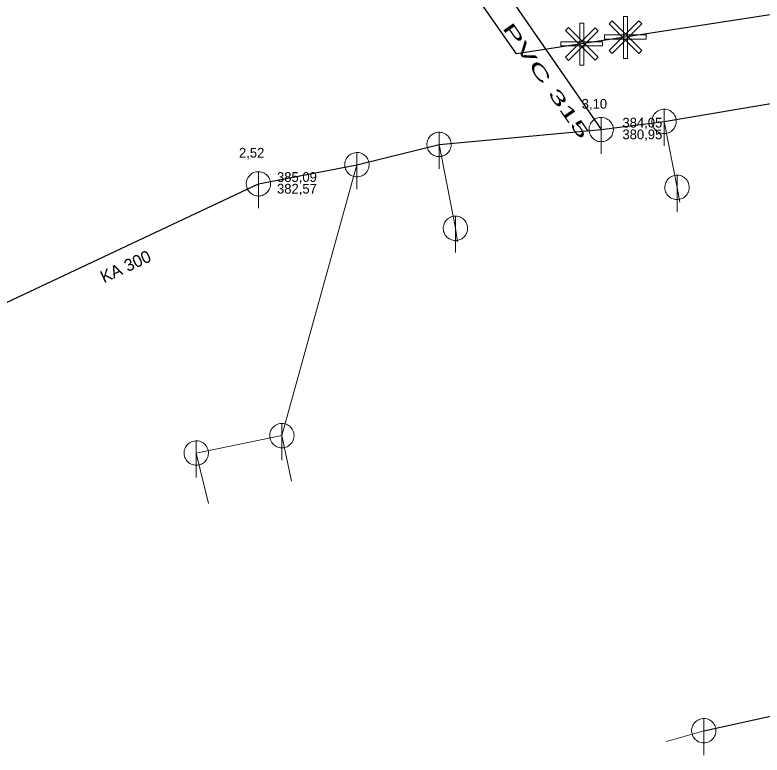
# Model space of a CAD drawing. Extents: x -809028 to -807737, y -990545 to -989489.
# Drawn here: x -808089.3 to -808027.9, y -990059.6 to -989998.8 of the extents above; entities that cross this region are included whole.
import ezdxf

# ---------------------------------------------------------------- set-up
doc = ezdxf.new("R2010")
doc.units = 0
doc.header["$LTSCALE"] = 0.32
for name, color, linetype, lineweight in [('1', 7, 'Continuous', 13), ('11', 7, 'Continuous', 13), ('12', 7, 'Continuous', 13), ('14', 7, 'Continuous', 25), ('17', 7, 'Continuous', 25), ('22', 7, 'Continuous', 13)]:
    doc.layers.add(name, color=color, linetype=linetype, lineweight=lineweight)

msp = doc.modelspace()

# ---------------------------------------------------------------- linework, layer by layer
at = {"layer": '11'}
for p, q in [((-808066.557, -990037.101), (-808067.343, -990033.354)), ((-808073.359, -990038.924), (-808074.369, -990034.782)), ((-808035.767, -990058.451), (-808032.708, -990057.57))]:
    msp.add_line(p, q, dxfattribs=at)
for points in [[(-808034.666, -990014.197), (-808034.906, -990012.976), (-808035.965, -990007.56)], [(-808052.914, -990017.445), (-808053.099, -990016.336), (-808054.438, -990009.454)], [(-808074.369, -990034.782), (-808067.343, -990033.354), (-808061.181, -990011.117)]]:
    msp.add_lwpolyline(points, dxfattribs=at)
at = {"layer": '12'}
for points in [[(-808038.046, -989999.32), (-808037.798, -989999.568), (-808040.227, -990001.997), (-808040.473, -990001.749)], [(-808040.465, -989999.559), (-808040.218, -989999.311), (-808037.789, -990001.74), (-808038.036, -990001.988)], [(-808039.312, -989998.956), (-808038.962, -989998.956), (-808038.962, -990002.391), (-808039.312, -990002.391)], [(-808041.63, -989999.875), (-808041.382, -990000.123), (-808043.811, -990002.552), (-808044.058, -990002.304)], [(-808044.049, -990000.114), (-808043.803, -989999.866), (-808041.374, -990002.295), (-808041.62, -990002.543)], [(-808042.897, -989999.511), (-808042.546, -989999.511), (-808042.546, -990002.946), (-808042.897, -990002.946)], [(-808037.428, -990000.465), (-808037.428, -990000.815), (-808040.863, -990000.815), (-808040.863, -990000.465)], [(-808041.012, -990001.02), (-808041.012, -990001.37), (-808044.448, -990001.37), (-808044.448, -990001.02)]]:
    msp.add_lwpolyline(points, close=True, dxfattribs=at)
at = {"layer": '14'}
msp.add_line((-808050.21, -989995.07), (-808041.129, -990008.23), dxfattribs=at)
for points in [[(-808035.965, -990007.56), (-808010.208, -990003.212), (-807970.798, -989999.868)], [(-808032.708, -990057.57), (-808001.237, -990050.671), (-808004.452, -990034.602), (-808010.208, -990003.212)], [(-808069.264, -990012.687), (-808061.181, -990011.117), (-808054.438, -990009.454), (-808041.129, -990008.23), (-808035.965, -990007.56)], [(-808094.573, -990038.089), (-808090.898, -990022.865), (-808069.264, -990012.687)]]:
    msp.add_lwpolyline(points, dxfattribs=at)
at = {"layer": '17'}
msp.add_lwpolyline([(-808011.965, -989996.426), (-808048.094, -990002.026), (-808051.536, -989997.052)], dxfattribs=at)
at = {"layer": '22'}
for p, q in [((-808035.965, -990009.56), (-808035.964, -990006.56)), ((-808041.129, -990010.23), (-808041.128, -990007.23)), ((-808054.438, -990011.454), (-808054.437, -990008.454)), ((-808061.181, -990013.117), (-808061.18, -990010.117)), ((-808069.264, -990014.687), (-808069.263, -990011.687)), ((-808034.906, -990014.976), (-808034.905, -990011.976)), ((-808053.099, -990018.336), (-808053.098, -990015.336)), ((-808067.343, -990035.354), (-808067.342, -990032.354)), ((-808074.369, -990036.782), (-808074.368, -990033.782)), ((-808032.708, -990059.57), (-808032.707, -990056.57))]:
    msp.add_line(p, q, dxfattribs=at)
for points in [[(-808034.965, -990007.56), (-808034.97, -990007.451), (-808034.988, -990007.343), (-808035.018, -990007.237), (-808035.058, -990007.136), (-808035.11, -990007.039), (-808035.172, -990006.949), (-808035.244, -990006.866), (-808035.324, -990006.792), (-808035.412, -990006.726), (-808035.506, -990006.671), (-808035.606, -990006.626), (-808035.711, -990006.593), (-808035.818, -990006.571), (-808035.927, -990006.561), (-808036.037, -990006.563), (-808036.145, -990006.577), (-808036.252, -990006.602), (-808036.355, -990006.639), (-808036.453, -990006.688), (-808036.545, -990006.746), (-808036.631, -990006.815), (-808036.708, -990006.892), (-808036.777, -990006.978), (-808036.836, -990007.07), (-808036.884, -990007.168), (-808036.921, -990007.271), (-808036.947, -990007.378), (-808036.961, -990007.486), (-808036.964, -990007.596), (-808036.954, -990007.705), (-808036.933, -990007.812), (-808036.899, -990007.916), (-808036.855, -990008.016), (-808036.8, -990008.111), (-808036.734, -990008.199), (-808036.66, -990008.279), (-808036.577, -990008.351), (-808036.487, -990008.413), (-808036.391, -990008.465), (-808036.289, -990008.506), (-808036.184, -990008.536), (-808036.076, -990008.554), (-808035.966, -990008.56), (-808035.857, -990008.554), (-808035.749, -990008.536), (-808035.644, -990008.507), (-808035.542, -990008.466), (-808035.445, -990008.414), (-808035.355, -990008.352), (-808035.272, -990008.281), (-808035.197, -990008.201), (-808035.132, -990008.113), (-808035.076, -990008.019), (-808035.032, -990007.919), (-808034.998, -990007.815), (-808034.976, -990007.707), (-808034.966, -990007.598)], [(-808040.129, -990008.23), (-808040.134, -990008.121), (-808040.152, -990008.013), (-808040.182, -990007.907), (-808040.222, -990007.806), (-808040.274, -990007.709), (-808040.336, -990007.619), (-808040.408, -990007.536), (-808040.488, -990007.462), (-808040.576, -990007.396), (-808040.67, -990007.341), (-808040.77, -990007.296), (-808040.875, -990007.263), (-808040.982, -990007.241), (-808041.091, -990007.231), (-808041.201, -990007.233), (-808041.309, -990007.247), (-808041.416, -990007.272), (-808041.519, -990007.309), (-808041.617, -990007.358), (-808041.709, -990007.416), (-808041.795, -990007.485), (-808041.872, -990007.562), (-808041.941, -990007.648), (-808042, -990007.74), (-808042.048, -990007.838), (-808042.085, -990007.941), (-808042.111, -990008.048), (-808042.125, -990008.156), (-808042.128, -990008.266), (-808042.118, -990008.375), (-808042.097, -990008.482), (-808042.063, -990008.586), (-808042.019, -990008.686), (-808041.964, -990008.781), (-808041.898, -990008.869), (-808041.824, -990008.949), (-808041.741, -990009.021), (-808041.651, -990009.083), (-808041.555, -990009.135), (-808041.453, -990009.176), (-808041.348, -990009.206), (-808041.24, -990009.224), (-808041.13, -990009.23), (-808041.021, -990009.224), (-808040.913, -990009.206), (-808040.808, -990009.177), (-808040.706, -990009.136), (-808040.609, -990009.084), (-808040.519, -990009.022), (-808040.436, -990008.951), (-808040.361, -990008.871), (-808040.296, -990008.783), (-808040.24, -990008.689), (-808040.196, -990008.589), (-808040.162, -990008.485), (-808040.14, -990008.377), (-808040.13, -990008.268)], [(-808053.438, -990009.454), (-808053.443, -990009.345), (-808053.461, -990009.237), (-808053.491, -990009.131), (-808053.531, -990009.03), (-808053.583, -990008.933), (-808053.645, -990008.843), (-808053.717, -990008.76), (-808053.797, -990008.686), (-808053.885, -990008.62), (-808053.979, -990008.565), (-808054.079, -990008.52), (-808054.184, -990008.487), (-808054.291, -990008.465), (-808054.4, -990008.455), (-808054.51, -990008.457), (-808054.618, -990008.471), (-808054.725, -990008.496), (-808054.828, -990008.533), (-808054.926, -990008.582), (-808055.018, -990008.64), (-808055.104, -990008.709), (-808055.181, -990008.786), (-808055.25, -990008.872), (-808055.309, -990008.964), (-808055.357, -990009.062), (-808055.394, -990009.165), (-808055.42, -990009.272), (-808055.434, -990009.38), (-808055.437, -990009.49), (-808055.427, -990009.599), (-808055.406, -990009.706), (-808055.372, -990009.81), (-808055.328, -990009.91), (-808055.273, -990010.005), (-808055.207, -990010.093), (-808055.133, -990010.173), (-808055.05, -990010.245), (-808054.96, -990010.307), (-808054.864, -990010.359), (-808054.762, -990010.4), (-808054.657, -990010.43), (-808054.549, -990010.448), (-808054.439, -990010.454), (-808054.33, -990010.448), (-808054.222, -990010.43), (-808054.117, -990010.401), (-808054.015, -990010.36), (-808053.918, -990010.308), (-808053.828, -990010.246), (-808053.745, -990010.175), (-808053.67, -990010.095), (-808053.605, -990010.007), (-808053.549, -990009.913), (-808053.505, -990009.813), (-808053.471, -990009.709), (-808053.449, -990009.601), (-808053.439, -990009.492)], [(-808060.181, -990011.117), (-808060.186, -990011.008), (-808060.204, -990010.9), (-808060.234, -990010.794), (-808060.274, -990010.693), (-808060.326, -990010.596), (-808060.388, -990010.506), (-808060.46, -990010.423), (-808060.54, -990010.349), (-808060.628, -990010.283), (-808060.722, -990010.228), (-808060.822, -990010.183), (-808060.927, -990010.15), (-808061.034, -990010.128), (-808061.143, -990010.118), (-808061.253, -990010.12), (-808061.361, -990010.134), (-808061.468, -990010.159), (-808061.571, -990010.196), (-808061.669, -990010.245), (-808061.761, -990010.303), (-808061.847, -990010.372), (-808061.924, -990010.449), (-808061.993, -990010.535), (-808062.052, -990010.627), (-808062.1, -990010.725), (-808062.137, -990010.828), (-808062.163, -990010.935), (-808062.177, -990011.043), (-808062.18, -990011.153), (-808062.17, -990011.262), (-808062.149, -990011.369), (-808062.115, -990011.473), (-808062.071, -990011.573), (-808062.016, -990011.668), (-808061.95, -990011.756), (-808061.876, -990011.836), (-808061.793, -990011.908), (-808061.703, -990011.97), (-808061.607, -990012.022), (-808061.505, -990012.063), (-808061.4, -990012.093), (-808061.292, -990012.111), (-808061.182, -990012.117), (-808061.073, -990012.111), (-808060.965, -990012.093), (-808060.86, -990012.064), (-808060.758, -990012.023), (-808060.661, -990011.971), (-808060.571, -990011.909), (-808060.488, -990011.838), (-808060.413, -990011.758), (-808060.348, -990011.67), (-808060.292, -990011.576), (-808060.248, -990011.476), (-808060.214, -990011.372), (-808060.192, -990011.264), (-808060.182, -990011.155)], [(-808068.264, -990012.687), (-808068.269, -990012.578), (-808068.287, -990012.47), (-808068.317, -990012.364), (-808068.357, -990012.263), (-808068.409, -990012.166), (-808068.471, -990012.076), (-808068.543, -990011.993), (-808068.623, -990011.919), (-808068.711, -990011.853), (-808068.805, -990011.798), (-808068.905, -990011.753), (-808069.01, -990011.72), (-808069.117, -990011.698), (-808069.226, -990011.688), (-808069.336, -990011.69), (-808069.444, -990011.704), (-808069.551, -990011.729), (-808069.654, -990011.766), (-808069.752, -990011.815), (-808069.844, -990011.873), (-808069.93, -990011.942), (-808070.007, -990012.019), (-808070.076, -990012.105), (-808070.135, -990012.197), (-808070.183, -990012.295), (-808070.22, -990012.398), (-808070.246, -990012.505), (-808070.26, -990012.613), (-808070.263, -990012.723), (-808070.253, -990012.832), (-808070.232, -990012.939), (-808070.198, -990013.043), (-808070.154, -990013.143), (-808070.099, -990013.238), (-808070.033, -990013.326), (-808069.959, -990013.406), (-808069.876, -990013.478), (-808069.786, -990013.54), (-808069.69, -990013.592), (-808069.588, -990013.633), (-808069.483, -990013.663), (-808069.375, -990013.681), (-808069.265, -990013.687), (-808069.156, -990013.681), (-808069.048, -990013.663), (-808068.943, -990013.634), (-808068.841, -990013.593), (-808068.744, -990013.541), (-808068.654, -990013.479), (-808068.571, -990013.408), (-808068.496, -990013.328), (-808068.431, -990013.24), (-808068.375, -990013.146), (-808068.331, -990013.046), (-808068.297, -990012.942), (-808068.275, -990012.834), (-808068.265, -990012.725)], [(-808033.906, -990012.976), (-808033.911, -990012.867), (-808033.929, -990012.759), (-808033.959, -990012.653), (-808033.999, -990012.552), (-808034.051, -990012.455), (-808034.113, -990012.365), (-808034.185, -990012.282), (-808034.265, -990012.208), (-808034.353, -990012.142), (-808034.447, -990012.087), (-808034.547, -990012.042), (-808034.652, -990012.009), (-808034.759, -990011.987), (-808034.868, -990011.977), (-808034.978, -990011.979), (-808035.086, -990011.993), (-808035.193, -990012.018), (-808035.296, -990012.055), (-808035.394, -990012.104), (-808035.486, -990012.162), (-808035.572, -990012.231), (-808035.649, -990012.308), (-808035.718, -990012.394), (-808035.777, -990012.486), (-808035.825, -990012.584), (-808035.862, -990012.687), (-808035.888, -990012.794), (-808035.902, -990012.902), (-808035.905, -990013.012), (-808035.895, -990013.121), (-808035.874, -990013.228), (-808035.84, -990013.332), (-808035.796, -990013.432), (-808035.741, -990013.527), (-808035.675, -990013.615), (-808035.601, -990013.695), (-808035.518, -990013.767), (-808035.428, -990013.829), (-808035.332, -990013.881), (-808035.23, -990013.922), (-808035.125, -990013.952), (-808035.017, -990013.97), (-808034.907, -990013.976), (-808034.798, -990013.97), (-808034.69, -990013.952), (-808034.585, -990013.923), (-808034.483, -990013.882), (-808034.386, -990013.83), (-808034.296, -990013.768), (-808034.213, -990013.697), (-808034.138, -990013.617), (-808034.073, -990013.529), (-808034.017, -990013.435), (-808033.973, -990013.335), (-808033.939, -990013.231), (-808033.917, -990013.123), (-808033.907, -990013.014)], [(-808052.099, -990016.336), (-808052.104, -990016.227), (-808052.122, -990016.119), (-808052.152, -990016.013), (-808052.192, -990015.912), (-808052.244, -990015.815), (-808052.306, -990015.725), (-808052.378, -990015.642), (-808052.458, -990015.568), (-808052.546, -990015.502), (-808052.64, -990015.447), (-808052.74, -990015.402), (-808052.845, -990015.369), (-808052.952, -990015.347), (-808053.061, -990015.337), (-808053.171, -990015.339), (-808053.279, -990015.353), (-808053.386, -990015.378), (-808053.489, -990015.415), (-808053.587, -990015.464), (-808053.679, -990015.522), (-808053.765, -990015.591), (-808053.842, -990015.668), (-808053.911, -990015.754), (-808053.97, -990015.846), (-808054.018, -990015.944), (-808054.055, -990016.047), (-808054.081, -990016.154), (-808054.095, -990016.262), (-808054.098, -990016.372), (-808054.088, -990016.481), (-808054.067, -990016.588), (-808054.033, -990016.692), (-808053.989, -990016.792), (-808053.934, -990016.887), (-808053.868, -990016.975), (-808053.794, -990017.055), (-808053.711, -990017.127), (-808053.621, -990017.189), (-808053.525, -990017.241), (-808053.423, -990017.282), (-808053.318, -990017.312), (-808053.21, -990017.33), (-808053.1, -990017.336), (-808052.991, -990017.33), (-808052.883, -990017.312), (-808052.778, -990017.283), (-808052.676, -990017.242), (-808052.579, -990017.19), (-808052.489, -990017.128), (-808052.406, -990017.057), (-808052.331, -990016.977), (-808052.266, -990016.889), (-808052.21, -990016.795), (-808052.166, -990016.695), (-808052.132, -990016.591), (-808052.11, -990016.483), (-808052.1, -990016.374)], [(-808066.343, -990033.354), (-808066.348, -990033.245), (-808066.366, -990033.137), (-808066.396, -990033.031), (-808066.436, -990032.93), (-808066.488, -990032.833), (-808066.55, -990032.743), (-808066.622, -990032.66), (-808066.702, -990032.586), (-808066.79, -990032.52), (-808066.884, -990032.465), (-808066.984, -990032.42), (-808067.089, -990032.387), (-808067.196, -990032.365), (-808067.305, -990032.355), (-808067.415, -990032.357), (-808067.523, -990032.371), (-808067.63, -990032.396), (-808067.733, -990032.433), (-808067.831, -990032.482), (-808067.923, -990032.54), (-808068.009, -990032.609), (-808068.086, -990032.686), (-808068.155, -990032.772), (-808068.214, -990032.864), (-808068.262, -990032.962), (-808068.299, -990033.065), (-808068.325, -990033.172), (-808068.339, -990033.28), (-808068.342, -990033.39), (-808068.332, -990033.499), (-808068.311, -990033.606), (-808068.277, -990033.71), (-808068.233, -990033.81), (-808068.178, -990033.905), (-808068.112, -990033.993), (-808068.038, -990034.073), (-808067.955, -990034.145), (-808067.865, -990034.207), (-808067.769, -990034.259), (-808067.667, -990034.3), (-808067.562, -990034.33), (-808067.454, -990034.348), (-808067.344, -990034.354), (-808067.235, -990034.348), (-808067.127, -990034.33), (-808067.022, -990034.301), (-808066.92, -990034.26), (-808066.823, -990034.208), (-808066.733, -990034.146), (-808066.65, -990034.075), (-808066.575, -990033.995), (-808066.51, -990033.907), (-808066.454, -990033.813), (-808066.41, -990033.713), (-808066.376, -990033.609), (-808066.354, -990033.501), (-808066.344, -990033.392)], [(-808073.369, -990034.782), (-808073.374, -990034.673), (-808073.392, -990034.565), (-808073.422, -990034.459), (-808073.462, -990034.358), (-808073.514, -990034.261), (-808073.576, -990034.171), (-808073.648, -990034.088), (-808073.728, -990034.014), (-808073.816, -990033.948), (-808073.91, -990033.893), (-808074.01, -990033.848), (-808074.115, -990033.815), (-808074.222, -990033.793), (-808074.331, -990033.783), (-808074.441, -990033.785), (-808074.549, -990033.799), (-808074.656, -990033.824), (-808074.759, -990033.861), (-808074.857, -990033.91), (-808074.949, -990033.968), (-808075.035, -990034.037), (-808075.112, -990034.114), (-808075.181, -990034.2), (-808075.24, -990034.292), (-808075.288, -990034.39), (-808075.325, -990034.493), (-808075.351, -990034.6), (-808075.365, -990034.708), (-808075.368, -990034.818), (-808075.358, -990034.927), (-808075.337, -990035.034), (-808075.303, -990035.138), (-808075.259, -990035.238), (-808075.204, -990035.333), (-808075.138, -990035.421), (-808075.064, -990035.501), (-808074.981, -990035.573), (-808074.891, -990035.635), (-808074.795, -990035.687), (-808074.693, -990035.728), (-808074.588, -990035.758), (-808074.48, -990035.776), (-808074.37, -990035.782), (-808074.261, -990035.776), (-808074.153, -990035.758), (-808074.048, -990035.729), (-808073.946, -990035.688), (-808073.849, -990035.636), (-808073.759, -990035.574), (-808073.676, -990035.503), (-808073.601, -990035.423), (-808073.536, -990035.335), (-808073.48, -990035.241), (-808073.436, -990035.141), (-808073.402, -990035.037), (-808073.38, -990034.929), (-808073.37, -990034.82)], [(-808031.708, -990057.57), (-808031.713, -990057.461), (-808031.731, -990057.353), (-808031.761, -990057.247), (-808031.801, -990057.146), (-808031.853, -990057.049), (-808031.915, -990056.959), (-808031.987, -990056.876), (-808032.067, -990056.802), (-808032.155, -990056.736), (-808032.249, -990056.681), (-808032.349, -990056.636), (-808032.454, -990056.603), (-808032.561, -990056.581), (-808032.67, -990056.571), (-808032.78, -990056.573), (-808032.888, -990056.587), (-808032.995, -990056.612), (-808033.098, -990056.649), (-808033.196, -990056.698), (-808033.288, -990056.756), (-808033.374, -990056.825), (-808033.451, -990056.902), (-808033.52, -990056.988), (-808033.579, -990057.08), (-808033.627, -990057.178), (-808033.664, -990057.281), (-808033.69, -990057.388), (-808033.704, -990057.496), (-808033.707, -990057.606), (-808033.697, -990057.715), (-808033.676, -990057.822), (-808033.642, -990057.926), (-808033.598, -990058.026), (-808033.543, -990058.121), (-808033.477, -990058.209), (-808033.403, -990058.289), (-808033.32, -990058.361), (-808033.23, -990058.423), (-808033.134, -990058.475), (-808033.032, -990058.516), (-808032.927, -990058.546), (-808032.819, -990058.564), (-808032.709, -990058.57), (-808032.6, -990058.564), (-808032.492, -990058.546), (-808032.387, -990058.517), (-808032.285, -990058.476), (-808032.188, -990058.424), (-808032.098, -990058.362), (-808032.015, -990058.291), (-808031.94, -990058.211), (-808031.875, -990058.123), (-808031.819, -990058.029), (-808031.775, -990057.929), (-808031.741, -990057.825), (-808031.719, -990057.717), (-808031.709, -990057.608)]]:
    msp.add_lwpolyline(points, close=True, dxfattribs=at)

# ---------------------------------------------------------------- texts
at = {"layer": '1', "width": 2.1}
msp.add_text('PVC 315 ', height=1, rotation=305, dxfattribs=at).set_placement((-808049.291, -989999.896))
at = {"layer": '1'}
for s, p in [('3,10', (-808042.729, -990006.518)), ('2,52', (-808070.864, -990010.535))]:
    msp.add_text(s, height=0.8, dxfattribs=at).set_placement(p)
msp.add_text('KA 300', height=1, rotation=25, dxfattribs=at).set_placement((-808081.95, -990020.849))
at = {"layer": '14'}
for s, p in [('384,05', (-808039.387, -990008.069)), ('380,95', (-808039.387, -990009.029)), ('385,09', (-808067.742, -990012.527)), ('382,57', (-808067.742, -990013.487))]:
    msp.add_text(s, height=0.8, dxfattribs=at).set_placement(p)

doc.saveas('drawing.dxf')
